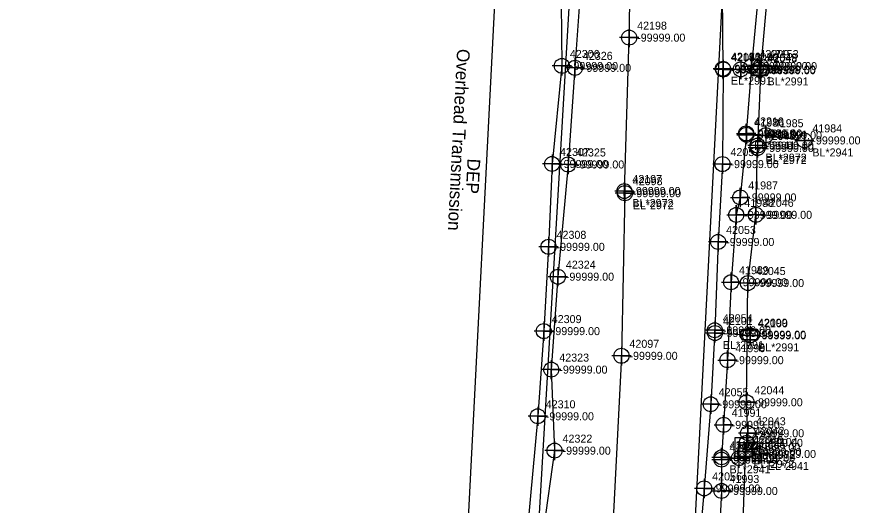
# Model space of a CAD drawing. Extents: x 2083698 to 2094313, y 743246 to 752873.
# Drawn here: x 2093555 to 2093818.5, y 746241.3 to 746393.7 of the extents above; entities that cross this region are included whole.
import ezdxf

# ---------------------------------------------------------------- set-up
doc = ezdxf.new("R2010")
doc.units = 0
for name, color, linetype in [('COGO Default Chain', 7, 'Continuous'), ('COGO Default Curve', 7, 'Continuous'), ('COGO Default Point Number', 7, 'Continuous'), ('Default Symbol CELL', 7, 'Continuous'), ('Default Symbol Cogo Comment', 7, 'Continuous'), ('Default Symbol Cogo Number', 7, 'Continuous'), ('Exist Guardrail', 7, 'Continuous'), ('Exist Property Iron Pin CELL', 7, 'Continuous'), ('Exist Property Iron Pin Cogo Elevation', 7, 'Continuous'), ('Exist Property Iron Pin Cogo Number', 7, 'Continuous'), ('Exist Property Line', 7, 'Continuous'), ('Exist Property Line Leader', 7, 'Continuous'), ('Exist Right of Way Easement Line', 7, 'Continuous'), ('Exist Right of Way Line', 7, 'Continuous'), ('Exist Right of Way Line Leader', 7, 'Continuous'), ('Exist Right of Way Line Text', 7, 'Continuous'), ('Exist Right of Way Width CELL', 7, 'Continuous'), ('Exist Utilities Gas UG Line SUE LOS B', 7, 'Continuous'), ('Exist Utilities Other Pole CELL', 7, 'Continuous'), ('Exist Utilities Power UG Cable SUE LOS C', 7, 'Continuous'), ('Exist Utilities Power UG Cable SUE LOS C Text', 7, 'Continuous'), ('Exist Utilities Telephone UG Cable SUE LOS C', 7, 'Continuous'), ('Exist Utilities Telephone UG Conduit SUE LOS B', 7, 'Continuous'), ('Exist Utilities Telephone UG Conduit SUE LOS D', 7, 'Continuous'), ('Exist Utilities TV UG Cable SUE LOS B', 7, 'Continuous'), ('Exist Utilities Water UG Line SUE LOS B', 7, 'Continuous'), ('Old_Level_20', 7, 'Continuous'), ('Scratch_Level_2', 7, 'Continuous'), ('Scratch_Level_3', 7, 'Continuous')]:
    doc.layers.add(name, color=color, linetype=linetype)

msp = doc.modelspace()

# ---------------------------------------------------------------- linework, layer by layer
at = {"layer": 'COGO Default Curve'}
for points in [[(2093781.53, 746378.36), (2093787.53, 746378.36), (2093784.53, 746378.36), (2093784.53, 746381.36), (2093784.53, 746375.36)], [(2093779.86, 746357.34), (2093785.86, 746357.34), (2093782.86, 746357.34), (2093782.86, 746360.34), (2093782.86, 746354.34)], [(2093779.96, 746356.95), (2093785.96, 746356.95), (2093782.96, 746356.95), (2093782.96, 746359.95), (2093782.96, 746353.95)], [(2093786.02, 746356.78), (2093792.02, 746356.78), (2093789.02, 746356.78), (2093789.02, 746359.78), (2093789.02, 746353.78)], [(2093798.06, 746355.16), (2093804.06, 746355.16), (2093801.06, 746355.16), (2093801.06, 746358.16), (2093801.06, 746352.16)], [(2093778.03, 746337.37), (2093784.03, 746337.37), (2093781.03, 746337.37), (2093781.03, 746340.37), (2093781.03, 746334.37)], [(2093776.79, 746331.91), (2093782.79, 746331.91), (2093779.79, 746331.91), (2093779.79, 746334.91), (2093779.79, 746328.91)], [(2093775.16, 746310.9), (2093781.16, 746310.9), (2093778.16, 746310.9), (2093778.16, 746313.9), (2093778.16, 746307.9)], [(2093774.04, 746286.57), (2093780.04, 746286.57), (2093777.04, 746286.57), (2093777.04, 746289.57), (2093777.04, 746283.57)], [(2093772.84, 746266.39), (2093778.84, 746266.39), (2093775.84, 746266.39), (2093775.84, 746269.39), (2093775.84, 746263.39)], [(2093772.19, 746256.25), (2093778.19, 746256.25), (2093775.19, 746256.25), (2093775.19, 746259.25), (2093775.19, 746253.25)], [(2093777.63, 746256), (2093783.63, 746256), (2093780.63, 746256), (2093780.63, 746259), (2093780.63, 746253)], [(2093784.15, 746257.29), (2093790.15, 746257.29), (2093787.15, 746257.29), (2093787.15, 746260.29), (2093787.15, 746254.29)], [(2093772.18, 746255.52), (2093778.18, 746255.52), (2093775.18, 746255.52), (2093775.18, 746258.52), (2093775.18, 746252.52)], [(2093772.18, 746245.74), (2093778.18, 746245.74), (2093775.18, 746245.74), (2093775.18, 746248.74), (2093775.18, 746242.74)]]:
    msp.add_lwpolyline(points, dxfattribs=at)
for centre in [(2093784.53, 746378.36), (2093782.86, 746357.34), (2093782.96, 746356.95), (2093789.02, 746356.78), (2093801.06, 746355.16), (2093781.03, 746337.37), (2093779.79, 746331.91), (2093778.16, 746310.9), (2093777.04, 746286.57), (2093775.84, 746266.39), (2093787.15, 746257.29), (2093775.18, 746255.52), (2093775.19, 746256.25), (2093780.63, 746256), (2093775.18, 746245.74)]:
    msp.add_circle(centre, 2.34, dxfattribs=at)
at = {"layer": 'COGO Default Point Number'}
for points in [[(2093729.37, 746380.81), (2093729.37, 746374.81), (2093729.37, 746377.81), (2093732.37, 746377.81), (2093726.37, 746377.81)], [(2093775.6, 746380.55), (2093775.6, 746374.55), (2093775.6, 746377.55), (2093778.6, 746377.55), (2093772.6, 746377.55)], [(2093775.73, 746380.3), (2093775.73, 746374.3), (2093775.73, 746377.3), (2093778.73, 746377.3), (2093772.73, 746377.3)], [(2093781.19, 746380.33), (2093781.19, 746374.33), (2093781.19, 746377.33), (2093784.19, 746377.33), (2093778.19, 746377.33)], [(2093787.05, 746380.32), (2093787.05, 746374.32), (2093787.05, 746377.32), (2093790.05, 746377.32), (2093784.05, 746377.32)], [(2093727.23, 746350.65), (2093727.23, 746344.65), (2093727.23, 746347.65), (2093730.23, 746347.65), (2093724.23, 746347.65)], [(2093775.48, 746350.77), (2093775.48, 746344.77), (2093775.48, 746347.77), (2093778.48, 746347.77), (2093772.48, 746347.77)], [(2093774.12, 746326.46), (2093774.12, 746320.46), (2093774.12, 746323.46), (2093777.12, 746323.46), (2093771.12, 746323.46)], [(2093724.05, 746315.62), (2093724.05, 746309.62), (2093724.05, 746312.62), (2093727.05, 746312.62), (2093721.05, 746312.62)], [(2093773.08, 746298.89), (2093773.08, 746292.89), (2093773.08, 746295.89), (2093776.08, 746295.89), (2093770.08, 746295.89)], [(2093773.12, 746298.04), (2093773.12, 746292.04), (2093773.12, 746295.04), (2093776.12, 746295.04), (2093770.12, 746295.04)], [(2093784.11, 746297.32), (2093784.11, 746291.32), (2093784.11, 746294.32), (2093787.11, 746294.32), (2093781.11, 746294.32)], [(2093722, 746286.62), (2093722, 746280.62), (2093722, 746283.62), (2093725, 746283.62), (2093719, 746283.62)], [(2093771.8, 746275.81), (2093771.8, 746269.81), (2093771.8, 746272.81), (2093774.8, 746272.81), (2093768.8, 746272.81)], [(2093723.01, 746261.33), (2093723.01, 746255.33), (2093723.01, 746258.33), (2093726.01, 746258.33), (2093720.01, 746258.33)], [(2093769.76, 746249.54), (2093769.76, 746243.54), (2093769.76, 746246.54), (2093772.76, 746246.54), (2093766.76, 746246.54)]]:
    msp.add_lwpolyline(points, dxfattribs=at)
for centre in [(2093729.37, 746377.81), (2093775.6, 746377.55), (2093775.73, 746377.3), (2093781.19, 746377.33), (2093787.05, 746377.32), (2093727.23, 746347.65), (2093775.48, 746347.77), (2093774.12, 746323.46), (2093724.05, 746312.62), (2093773.08, 746295.89), (2093773.12, 746295.04), (2093784.11, 746294.32), (2093722, 746283.62), (2093771.8, 746272.81), (2093723.01, 746258.33), (2093769.76, 746246.54)]:
    msp.add_circle(centre, 2.34, dxfattribs=at)
at = {"layer": 'Exist Guardrail'}
for p, q in [((2093787.06, 746377.06), (2093787.06, 746377.06)), ((2093784.04, 746294.52), (2093784.04, 746294.52))]:
    msp.add_line(p, q, dxfattribs=at)
for points in [[(2093785.02, 746378.76), (2093789.1, 746378.76)], [(2093785.02, 746378.63), (2093789.1, 746378.63)], [(2093789.1, 746375.5), (2093785, 746375.5)], [(2093789.1, 746375.36), (2093785, 746375.36)], [(2093782, 746296.22), (2093786.08, 746296.22)], [(2093782, 746296.08), (2093786.08, 746296.08)], [(2093786.08, 746292.96), (2093781.98, 746292.96)], [(2093786.08, 746292.82), (2093781.98, 746292.82)]]:
    msp.add_lwpolyline(points, dxfattribs=at)
for centre, radius, start, end in [((2093785.75, 746377.06), 1.86, 113.178, 245.9794), ((2093785.76, 746377.06), 1.73, 115.3009, 243.7824), ((2093788.35, 746377.06), 1.86, 293.6483, 66.3084), ((2093788.36, 746377.06), 1.73, 295.1272, 64.8728), ((2093782.73, 746294.51), 1.86, 113.178, 245.9794), ((2093782.74, 746294.51), 1.73, 115.3009, 243.7824), ((2093785.33, 746294.52), 1.86, 293.6483, 66.3084), ((2093785.34, 746294.52), 1.73, 295.1272, 64.8728)]:
    msp.add_arc(centre, radius, start, end, dxfattribs=at)
at = {"layer": 'Exist Property Iron Pin CELL'}
for p, q in [((2093779.36, 746262.28), (2093779.36, 746256.55)), ((2093785.08, 746262.28), (2093779.36, 746262.28)), ((2093785.08, 746256.55), (2093785.08, 746262.28)), ((2093782.22, 746259.41), (2093782.22, 746259.41)), ((2093779.36, 746256.55), (2093785.08, 746256.55))]:
    msp.add_line(p, q, dxfattribs=at)
at = {"layer": 'Exist Property Line Leader'}
for points in [[(2093725.3, 746381.4), (2093725.3, 746375.4), (2093725.3, 746378.4), (2093728.3, 746378.4), (2093722.3, 746378.4)], [(2093722.23, 746350.81), (2093722.23, 746344.81), (2093722.23, 746347.81), (2093725.23, 746347.81), (2093719.23, 746347.81)], [(2093721.14, 746324.95), (2093721.14, 746318.95), (2093721.14, 746321.95), (2093724.14, 746321.95), (2093718.14, 746321.95)], [(2093719.64, 746298.64), (2093719.64, 746292.64), (2093719.64, 746295.64), (2093722.64, 746295.64), (2093716.64, 746295.64)], [(2093717.76, 746272.05), (2093717.76, 746266.05), (2093717.76, 746269.05), (2093720.76, 746269.05), (2093714.76, 746269.05)]]:
    msp.add_lwpolyline(points, dxfattribs=at)
for centre in [(2093725.3, 746378.4), (2093722.23, 746347.81), (2093721.14, 746321.95), (2093719.64, 746295.64), (2093717.76, 746269.05)]:
    msp.add_circle(centre, 2.34, dxfattribs=at)
at = {"layer": 'Exist Right of Way Line Text'}
for points in [[(2093746.29, 746390.05), (2093746.32, 746384.24), (2093746.3, 746387.24), (2093749.32, 746387.24), (2093743.32, 746387.24)], [(2093787.43, 746381.17), (2093787.47, 746375.35), (2093787.45, 746378.35), (2093790.47, 746378.35), (2093784.47, 746378.35)], [(2093786.41, 746356.35), (2093786.44, 746350.54), (2093786.42, 746353.54), (2093789.44, 746353.54), (2093783.44, 746353.54)], [(2093786.42, 746355.61), (2093786.46, 746349.8), (2093786.44, 746352.8), (2093789.46, 746352.8), (2093783.46, 746352.8)], [(2093744.79, 746342.18), (2093744.82, 746336.36), (2093744.8, 746339.36), (2093747.82, 746339.36), (2093741.82, 746339.36)], [(2093744.93, 746341.51), (2093744.97, 746335.69), (2093744.95, 746338.69), (2093747.97, 746338.69), (2093741.97, 746338.69)], [(2093785.88, 746334.75), (2093785.92, 746328.94), (2093785.9, 746331.94), (2093788.92, 746331.94), (2093782.92, 746331.94)], [(2093783.38, 746313.45), (2093783.42, 746307.64), (2093783.4, 746310.64), (2093786.42, 746310.64), (2093780.42, 746310.64)], [(2093743.88, 746290.74), (2093743.91, 746284.93), (2093743.89, 746287.93), (2093746.91, 746287.93), (2093740.91, 746287.93)], [(2093782.96, 746276.25), (2093782.99, 746270.43), (2093782.97, 746273.43), (2093785.99, 746273.43), (2093779.99, 746273.43)], [(2093783.41, 746266.56), (2093783.44, 746260.75), (2093783.42, 746263.75), (2093786.44, 746263.75), (2093780.44, 746263.75)], [(2093783.02, 746263.56), (2093783.05, 746257.75), (2093783.04, 746260.75), (2093786.05, 746260.75), (2093780.05, 746260.75)], [(2093782.58, 746260.76), (2093782.61, 746254.95), (2093782.59, 746257.95), (2093785.61, 746257.95), (2093779.61, 746257.95)]]:
    msp.add_lwpolyline(points, dxfattribs=at)
for centre in [(2093746.32, 746387.24), (2093787.47, 746378.35), (2093786.44, 746353.54), (2093786.46, 746352.8), (2093744.82, 746339.36), (2093744.97, 746338.69), (2093785.92, 746331.94), (2093783.42, 746310.64), (2093743.91, 746287.93), (2093782.99, 746273.43), (2093783.44, 746263.75), (2093783.05, 746260.75), (2093782.61, 746257.95)]:
    msp.add_circle(centre, 2.34, dxfattribs=at)
at = {"layer": 'Exist Utilities Gas UG Line SUE LOS B'}
for points in [[(2093790.95, 746508.9), (2093790.98, 746495.47), (2093791.04, 746477.27), (2093790.03, 746460.29), (2093788.18, 746434.33), (2093787.87, 746416.59), (2093787.88, 746409.93), (2093786.43, 746398.17), (2093784.53, 746378.36), (2093782.86, 746357.34)], [(2093782.96, 746356.95), (2093781.03, 746337.37), (2093779.79, 746331.91), (2093778.16, 746310.9), (2093777.04, 746286.57), (2093775.84, 746266.39), (2093775.18, 746255.52), (2093775.18, 746245.74), (2093774.42, 746231.07), (2093773.4, 746221.37), (2093772.92, 746202.36), (2093772.09, 746191.83), (2093770.7, 746181.17), (2093770.51, 746165.52), (2093773.19, 746145.26), (2093776.82, 746128.73), (2093777.43, 746118.9), (2093777.29, 746103.03), (2093775.83, 746095.51), (2093769.28, 746063.88)], [(2093782.96, 746356.95), (2093789.02, 746356.78), (2093801.06, 746355.16)], [(2093775.19, 746256.25), (2093780.63, 746256), (2093787.15, 746257.29)]]:
    msp.add_lwpolyline(points, dxfattribs=at)
at = {"layer": 'Exist Utilities Power UG Cable SUE LOS C'}
msp.add_line((2093711.24, 746532.37), (2093680.95, 745945.23), dxfattribs=at)
at = {"layer": 'Exist Utilities Telephone UG Cable SUE LOS C'}
msp.add_lwpolyline([(2093736.03, 746600.18), (2093777.32, 746580.69), (2093781.96, 746526.36), (2093760.64, 746115.41), (2093724.79, 745522.48)], dxfattribs=at)
at = {"layer": 'Exist Utilities Telephone UG Conduit SUE LOS B'}
for points in [[(2093793.82, 746509.35), (2093793.14, 746494.91), (2093792.49, 746477.2), (2093792.24, 746454.6), (2093791.26, 746434.29), (2093790.7, 746417.33), (2093789.75, 746404.1), (2093787.47, 746378.35), (2093786.44, 746353.54)], [(2093744.82, 746339.36), (2093746.32, 746387.24), (2093747.15, 746429.79), (2093745.99, 746478.96)], [(2093783.05, 746260.75), (2093783.44, 746263.75), (2093782.99, 746273.43), (2093783.42, 746310.64), (2093785.92, 746331.94), (2093786.46, 746352.8)], [(2093744.97, 746338.69), (2093743.91, 746287.93), (2093741.21, 746234.88), (2093739.14, 746187.77), (2093735.79, 746119.08), (2093734.13, 746095.64), (2093732.99, 746060.68), (2093732.32, 746035.42)], [(2093782.61, 746257.95), (2093781.71, 746232.91), (2093781.76, 746221.37), (2093781.94, 746188.56), (2093784.92, 746122.67), (2093782.62, 746104.88), (2093779.68, 746078.43)]]:
    msp.add_lwpolyline(points, dxfattribs=at)
at = {"layer": 'Exist Utilities Telephone UG Conduit SUE LOS D'}
msp.add_lwpolyline([(2093729.86, 746559.98), (2093729.86, 746485.51), (2093728.61, 746416.16), (2093711.62, 746127.01), (2093702.37, 745955.82), (2093693.11, 745784.64), (2093668.68, 745395.41), (2093654.74, 745161.51), (2093649.12, 745054.6), (2093640.35, 744903.62), (2093631.77, 744751.08), (2093623.85, 744627.43), (2093615.93, 744503.79), (2093603.66, 744373.9), (2093590.72, 744165.44), (2093582.98, 744085.27), (2093575.24, 744005.11), (2093571.65, 743852.76), (2093573.5, 743810.29), (2093555.01, 743734.28)], dxfattribs=at)
at = {"layer": 'Exist Utilities TV UG Cable SUE LOS B'}
msp.add_lwpolyline([(2093633.07, 746593.51), (2093662.38, 746588.07), (2093680.36, 746583.68), (2093688.75, 746580.8), (2093702.36, 746567.68), (2093717.61, 746549.77), (2093724.02, 746533.32), (2093724.43, 746505.39), (2093724.36, 746477.49), (2093724.04, 746453.31), (2093723.69, 746427.46), (2093724.93, 746407.91), (2093725.3, 746378.4), (2093722.23, 746347.81), (2093721.14, 746321.95), (2093719.64, 746295.64), (2093717.76, 746269.05), (2093714.55, 746234.07), (2093712.7, 746215.92), (2093712.08, 746194.48), (2093710.35, 746173.75), (2093709.63, 746157.58)], dxfattribs=at)
at = {"layer": 'Exist Utilities Water UG Line SUE LOS B'}
msp.add_line((2093784.11, 746294.32), (2093773.12, 746295.04), dxfattribs=at)
for points in [[(2093762.03, 746603.44), (2093761.77, 746597.92), (2093760.72, 746584.16), (2093763.55, 746553.99), (2093765.9, 746528.09), (2093771.37, 746498.23), (2093772.15, 746473.47), (2093773.89, 746448.54), (2093773.96, 746446.47), (2093774.66, 746426.24), (2093775.39, 746401.06), (2093775.6, 746377.55)], [(2093731.46, 746407.02), (2093729.37, 746377.81), (2093727.23, 746347.65), (2093724.05, 746312.62), (2093722, 746283.62), (2093723.01, 746258.33), (2093719.59, 746233.78), (2093719.55, 746214.23), (2093718.55, 746184.37), (2093717.46, 746159.44)], [(2093775.73, 746377.3), (2093775.48, 746347.77), (2093774.12, 746323.46), (2093773.08, 746295.89), (2093771.8, 746272.81), (2093769.76, 746246.54), (2093767.7, 746222.04), (2093766.85, 746195.78), (2093765.94, 746170.37), (2093765.46, 746144.4), (2093763.94, 746125.04), (2093763.94, 746116.07), (2093762.8, 746094.12), (2093762.92, 746091.6), (2093760.39, 746066.89)], [(2093787.05, 746377.32), (2093781.19, 746377.33), (2093775.73, 746377.3)]]:
    msp.add_lwpolyline(points, dxfattribs=at)

# ---------------------------------------------------------------- texts
at = {"layer": 'COGO Default Chain'}
for p in [(2093787.03, 746377.11), (2093785.36, 746356.09), (2093785.46, 746355.7), (2093791.52, 746355.53), (2093803.56, 746353.91), (2093783.53, 746336.12), (2093782.29, 746330.66), (2093780.66, 746309.65), (2093779.54, 746285.32), (2093778.34, 746265.14), (2093777.68, 746254.27), (2093777.69, 746255), (2093783.13, 746254.75), (2093789.65, 746256.04), (2093777.68, 746244.49)]:
    msp.add_text('-99999.00', height=2.5, dxfattribs=at).set_placement(p)
at = {"layer": 'Default Symbol CELL'}
for s, p in [('42306', (2093727.8, 746380.9)), ('42307', (2093724.73, 746350.31)), ('42308', (2093723.64, 746324.45)), ('42309', (2093722.14, 746298.14)), ('42310', (2093720.26, 746271.55))]:
    msp.add_text(s, height=2.5, dxfattribs=at).set_placement(p)
at = {"layer": 'Default Symbol Cogo Comment'}
for p in [(2093789.56, 746375.81), (2093786.54, 746293.27)]:
    msp.add_text('-99999.00', height=2.5, dxfattribs=at).set_placement(p)
at = {"layer": 'Default Symbol Cogo Number'}
for p in [(2093727.8, 746377.15), (2093724.73, 746346.56), (2093723.64, 746320.7), (2093722.14, 746294.39), (2093720.26, 746267.8)]:
    msp.add_text('-99999.00', height=2.5, dxfattribs=at).set_placement(p)
at = {"layer": 'Exist Property Iron Pin CELL'}
for p in [(2093780.13, 746258.82), (2093782.71, 746257.36)]:
    msp.add_text('H', height=2.5, dxfattribs=at).set_placement(p)
at = {"layer": 'Exist Property Iron Pin Cogo Elevation'}
msp.add_text('-99999.00', height=2.5, dxfattribs=at).set_placement((2093784.72, 746258.16))
at = {"layer": 'Exist Property Iron Pin Cogo Number'}
msp.add_text('42041', height=2.5, dxfattribs=at).set_placement((2093784.72, 746261.91))
at = {"layer": 'Exist Property Line'}
for p in [(2093731.87, 746376.56), (2093778.1, 746376.3), (2093778.23, 746376.05), (2093783.69, 746376.08), (2093789.55, 746376.07), (2093729.73, 746346.4), (2093777.98, 746346.52), (2093776.62, 746322.21), (2093726.55, 746311.37), (2093775.58, 746294.64), (2093775.62, 746293.79), (2093786.61, 746293.07), (2093724.5, 746282.37), (2093774.3, 746271.56), (2093725.51, 746257.08), (2093772.26, 746245.29)]:
    msp.add_text('-99999.00', height=2.5, dxfattribs=at).set_placement(p)
at = {"layer": 'Exist Right of Way Easement Line'}
for s, p in [('EL*2941', (2093785.36, 746352.34)), ('BL*2941', (2093803.56, 746350.16)), ('BL*2941', (2093777.69, 746251.25)), ('EL*2941', (2093789.65, 746252.29))]:
    msp.add_text(s, height=2.5, dxfattribs=at).set_placement(p)
at = {"layer": 'Exist Right of Way Line'}
for s, p in [('42326', (2093731.87, 746380.31)), ('42196', (2093778.1, 746380.05)), ('42051', (2093778.23, 746379.8)), ('42050', (2093783.69, 746379.83)), ('42049', (2093789.55, 746379.82)), ('42325', (2093729.73, 746350.15)), ('42052', (2093777.98, 746350.27)), ('42053', (2093776.62, 746325.96)), ('42324', (2093726.55, 746315.12)), ('42054', (2093775.58, 746298.39)), ('42101', (2093775.62, 746297.54)), ('42100', (2093786.61, 746296.82)), ('42323', (2093724.5, 746286.12)), ('42055', (2093774.3, 746275.31)), ('42322', (2093725.51, 746260.83)), ('42056', (2093772.26, 746249.04))]:
    msp.add_text(s, height=2.5, dxfattribs=at).set_placement(p)
at = {"layer": 'Exist Right of Way Line Leader'}
for s, p in [('42198', (2093748.82, 746389.74)), ('42153', (2093789.97, 746380.85)), ('42152', (2093788.94, 746356.04)), ('42047', (2093788.96, 746355.3)), ('42197', (2093747.32, 746341.86)), ('42098', (2093747.47, 746341.19)), ('42046', (2093788.42, 746334.44)), ('42045', (2093785.92, 746313.14)), ('42097', (2093746.41, 746290.43)), ('42044', (2093785.49, 746275.93)), ('42043', (2093785.94, 746266.25)), ('42042', (2093785.55, 746263.25)), ('42040', (2093785.11, 746260.45))]:
    msp.add_text(s, height=2.5, dxfattribs=at).set_placement(p)
at = {"layer": 'Exist Right of Way Width CELL'}
for s, p in [('EL*2991', (2093778.1, 746372.55)), ('BL*2991', (2093789.55, 746372.32)), ('EL*2991', (2093775.62, 746290.04)), ('BL*2991', (2093786.61, 746289.32))]:
    msp.add_text(s, height=2.5, dxfattribs=at).set_placement(p)
at = {"layer": 'Exist Utilities Other Pole CELL'}
for s, p in [('42048', (2093789.56, 746379.56)), ('42099', (2093786.54, 746297.02))]:
    msp.add_text(s, height=2.5, dxfattribs=at).set_placement(p)
at = {"layer": 'Exist Utilities Power UG Cable SUE LOS C Text'}
for s, p in [('Overhead Transmission', (2093692.59, 746383.8)), ('DEP ', (2093695.84, 746349.57))]:
    msp.add_text(s, height=4, rotation=267.0471, dxfattribs=at).set_placement(p)
at = {"layer": 'Old_Level_20'}
for s, p in [('42209', (2093787.03, 746380.86)), ('42210', (2093785.36, 746359.84)), ('41986', (2093785.46, 746359.45)), ('41985', (2093791.52, 746359.28)), ('41984', (2093803.56, 746357.66)), ('41987', (2093783.53, 746339.87)), ('41988', (2093782.29, 746334.41)), ('41989', (2093780.66, 746313.4)), ('41990', (2093779.54, 746289.07)), ('41991', (2093778.34, 746268.89)), ('42104', (2093789.65, 746259.79)), ('41992', (2093777.68, 746258.02)), ('42102', (2093777.69, 746258.75)), ('42103', (2093783.13, 746258.5)), ('41993', (2093777.68, 746248.24))]:
    msp.add_text(s, height=2.5, dxfattribs=at).set_placement(p)
at = {"layer": 'Scratch_Level_2'}
for p in [(2093748.82, 746385.99), (2093789.97, 746377.1), (2093788.94, 746352.29), (2093788.96, 746351.55), (2093747.32, 746338.11), (2093747.47, 746337.44), (2093788.42, 746330.69), (2093785.92, 746309.39), (2093746.41, 746286.68), (2093785.49, 746272.18), (2093785.94, 746262.5), (2093785.55, 746259.5), (2093785.11, 746256.7)]:
    msp.add_text('-99999.00', height=2.5, dxfattribs=at).set_placement(p)
at = {"layer": 'Scratch_Level_3'}
for s, p in [('BL*2972', (2093788.94, 746348.54)), ('EL*2972', (2093788.96, 746347.8)), ('BL*2972', (2093747.32, 746334.36)), ('EL*2972', (2093747.47, 746333.69)), ('BL*2972', (2093785.55, 746255.75)), ('EL*2972', (2093785.11, 746252.95))]:
    msp.add_text(s, height=2.5, dxfattribs=at).set_placement(p)

doc.saveas('drawing.dxf')
